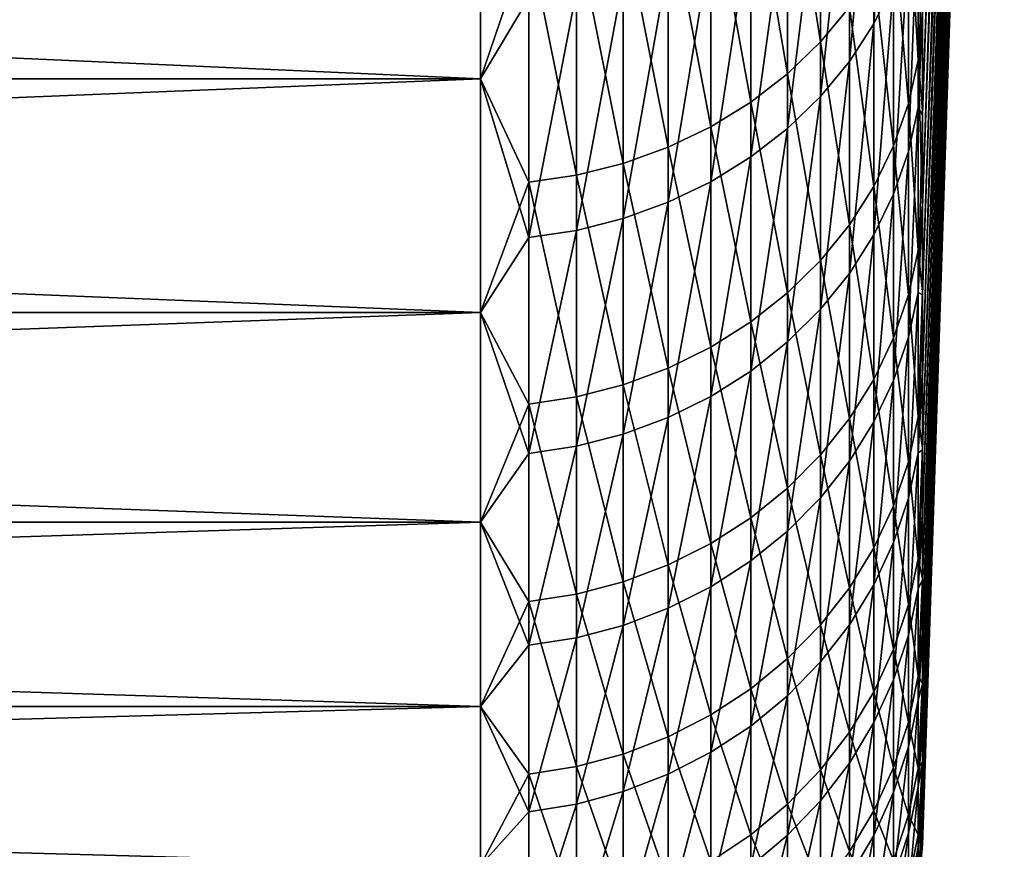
# Model space of a CAD drawing. Header units: metres. Extents: x -2 to 85, y -75 to 96.
# Tile 318 of 444: x 82.69 to 84.91, y 5.45 to 7.33. Entities that reach past the tile are written whole.
import ezdxf

# ---------------------------------------------------------------- set-up
doc = ezdxf.new("R2010")
doc.units = ezdxf.units.M
doc.layers.add('solid_20204500', color=7, linetype='CONTINUOUS')

msp = doc.modelspace()

# ---------------------------------------------------------------- linework, layer by layer
at = {"layer": 'solid_20204500'}
for points in [[(84.726563, 7.122916, -8.490528), (84.911491, 12.454745, -6.670994), (84.911491, 12.136817, -5.875078)], [(84.726563, 7.122916, -8.490528), (84.726563, 7.34845, -9.025255), (84.911491, 12.454745, -6.670994)], [(84.911491, 12.454745, 6.670994), (84.726563, 7.113545, 8.467452), (84.726563, 6.903035, 7.928416)], [(84.911491, 12.136817, 5.875078), (84.911491, 12.454745, 6.670994), (84.726563, 6.903035, 7.928416)], [(84.911491, 12.454745, 6.670994), (84.726563, 7.337826, 9.000905), (84.726563, 7.113545, 8.467452)], [(84.726563, 6.713515, -7.404544), (84.911491, 12.136817, -5.875078), (84.911491, 11.85961, -5.06408)], [(84.726563, 6.911223, -7.950172), (84.726563, 7.122916, -8.490528), (84.911491, 12.136817, -5.875078)], [(84.726563, 6.713515, -7.404544), (84.726563, 6.911223, -7.950172), (84.911491, 12.136817, -5.875078)], [(84.911491, 12.136817, 5.875078), (84.726563, 6.706433, 7.384154), (84.726563, 6.52387, 6.835023)], [(84.911491, 11.85961, 5.06408), (84.911491, 12.136817, 5.875078), (84.726563, 6.52387, 6.835023)], [(84.911491, 12.136817, 5.875078), (84.726563, 6.903035, 7.928416), (84.726563, 6.706433, 7.384154)], [(84.726563, 6.360562, -6.298925), (84.911491, 11.85961, -5.06408), (84.911491, 11.623835, -4.240083)], [(84.726563, 6.529921, -6.854007), (84.726563, 6.713515, -7.404544), (84.911491, 11.85961, -5.06408)], [(84.726563, 6.360562, -6.298925), (84.726563, 6.529921, -6.854007), (84.911491, 11.85961, -5.06408)], [(84.911491, 11.85961, 5.06408), (84.726563, 6.355464, 6.281386), (84.726563, 6.201329, 5.723608)], [(84.911491, 11.623835, 4.240083), (84.911491, 11.85961, 5.06408), (84.726563, 6.201329, 5.723608)], [(84.911491, 11.85961, 5.06408), (84.726563, 6.52387, 6.835023), (84.726563, 6.355464, 6.281386)], [(84.726563, 6.064993, -5.176602), (84.911491, 11.623835, -4.240083), (84.911491, 11.430097, -3.405202)], [(84.726563, 6.205552, -5.739666), (84.726563, 6.360562, -6.298925), (84.911491, 11.623835, -4.240083)], [(84.726563, 6.064993, -5.176602), (84.726563, 6.205552, -5.739666), (84.911491, 11.623835, -4.240083)], [(84.911491, 11.623835, 4.240083), (84.726563, 6.061566, 5.162056), (84.726563, 5.936265, 4.597102)], [(84.911491, 11.430097, 3.405202), (84.911491, 11.623835, 4.240083), (84.726563, 5.936265, 4.597102)], [(84.911491, 11.623835, 4.240083), (84.726563, 6.201329, 5.723608), (84.726563, 6.061566, 5.162056)], [(84.726563, 5.827592, -4.040551), (84.911491, 11.430097, -3.405202), (84.911491, 11.278893, -2.561579)], [(84.726563, 5.938979, -4.610105), (84.726563, 6.064993, -5.176602), (84.911491, 11.430097, -3.405202)], [(84.726563, 5.827592, -4.040551), (84.726563, 5.938979, -4.610105), (84.911491, 11.430097, -3.405202)], [(84.911491, 11.430097, 3.405202), (84.726563, 5.825511, 4.029116), (84.726563, 5.729376, 3.458474)], [(84.911491, 11.278893, 2.561579), (84.911491, 11.430097, 3.405202), (84.726563, 5.729376, 3.458474)], [(84.911491, 11.430097, 3.405202), (84.726563, 5.936265, 4.597102), (84.726563, 5.825511, 4.029116)], [(84.726563, 5.648988, -2.893786), (84.911491, 11.278893, -2.561579), (84.911491, 11.170612, -1.711381)], [(84.726563, 5.730907, -3.468318), (84.726563, 5.827592, -4.040551), (84.911491, 11.278893, -2.561579)], [(84.726563, 5.648988, -2.893786), (84.726563, 5.730907, -3.468318), (84.911491, 11.278893, -2.561579)], [(84.911491, 11.278893, 2.561579), (84.726563, 5.647923, 2.885552), (84.726563, 5.581207, 2.310728)], [(84.911491, 11.170612, 1.711381), (84.911491, 11.278893, 2.561579), (84.726563, 5.581207, 2.310728)], [(84.911491, 11.278893, 2.561579), (84.726563, 5.729376, 3.458474), (84.726563, 5.647923, 2.885552)], [(84.726563, 5.529655, -1.739347), (84.911491, 11.170612, -1.711381), (84.911491, 11.105533, -0.85679)], [(84.726563, 5.581889, -2.317335), (84.726563, 5.648988, -2.893786), (84.911491, 11.170612, -1.711381)], [(84.726563, 5.529655, -1.739347), (84.726563, 5.581889, -2.317335), (84.911491, 11.170612, -1.711381)], [(84.911491, 11.170612, 1.711381), (84.726563, 5.529271, 1.73438), (84.726563, 5.492149, 1.156889)], [(84.911491, 11.105533, 0.85679), (84.911491, 11.170612, 1.711381), (84.726563, 5.492149, 1.156889)], [(84.911491, 11.170612, 1.711381), (84.726563, 5.581207, 2.310728), (84.726563, 5.529271, 1.73438)], [(84.911491, 11.105533, 0.85679), (84.726563, 5.462438), (84.911491, 11.083821)], [(84.911491, 11.105533, 0.85679), (84.726563, 5.469867, 0.578635), (84.726563, 5.462438)], [(84.726563, 5.469909, -0.580295), (84.911491, 11.105533, -0.85679), (84.911491, 11.083821)], [(84.726563, 5.49232, -1.160206), (84.726563, 5.529655, -1.739347), (84.911491, 11.105533, -0.85679)], [(84.726563, 5.469909, -0.580295), (84.726563, 5.49232, -1.160206), (84.911491, 11.105533, -0.85679)], [(84.911491, 11.105533, 0.85679), (84.726563, 5.492149, 1.156889), (84.726563, 5.469867, 0.578635)], [(84.726563, 5.469909, -0.580295), (84.911491, 11.083821), (84.726563, 5.462438)], [(84.661385, 7.937566, 10.951709), (84.616722, 7.849744, 10.999649), (84.616722, 7.319457, 9.966958)], [(84.661385, 7.40959, 9.923518), (84.661385, 7.937566, 10.951709), (84.616722, 7.319457, 9.966958)], [(84.616722, 7.849744, 10.999649), (84.561386, 7.766738, 11.044961), (84.561386, 7.234267, 10.008015)], [(84.616722, 7.319457, 9.966958), (84.616722, 7.849744, 10.999649), (84.561386, 7.234267, 10.008015)], [(84.496025, 7.82532, -11.332284), (84.496025, 7.278249, -10.297933), (84.421448, 7.755337, -11.371593)], [(84.561386, 7.357006, -10.258793), (84.496025, 7.278249, -10.297933), (84.496025, 7.82532, -11.332284)], [(83.727272, 7.195065, -10.927244), (70.650002, 7.195065, -10.927244), (70.650002, 7.778058, -11.971761)], [(83.727272, 7.778058, -11.971761), (83.727272, 7.195065, -10.927244), (70.650002, 7.778058, -11.971761)], [(83.727272, 7.778058, 11.971761), (70.650002, 7.778058, 11.971761), (70.650002, 7.195065, 10.927244)], [(83.727272, 7.195065, 10.927244), (83.727272, 7.778058, 11.971761), (70.650002, 7.195065, 10.927244)], [(83.836571, 7.378415, 11.256939), (83.727272, 7.778058, 11.971761), (83.727272, 7.195065, 10.927244)], [(83.836571, 7.51627, -11.505879), (83.727272, 7.195065, -10.927244), (83.727272, 7.778058, -11.971761)], [(84.421448, 7.755337, -11.371593), (84.421448, 7.206368, -10.333654), (84.338524, 7.692889, -11.406672)], [(84.496025, 7.278249, -10.297933), (84.421448, 7.206368, -10.333654), (84.421448, 7.755337, -11.371593)], [(84.561386, 7.766738, 11.044961), (84.496025, 7.689545, 11.087099), (84.496025, 7.155042, 10.046197)], [(84.561386, 7.234267, 10.008015), (84.561386, 7.766738, 11.044961), (84.496025, 7.155042, 10.046197)], [(84.716667, 7.720886, -10.077958), (84.716667, 7.237357, -9.039931), (84.694832, 7.624732, -10.125744)], [(84.716667, 7.720886, -10.077958), (84.726563, 7.34845, -9.025255), (84.716667, 7.237357, -9.039931)], [(84.338524, 7.692889, -11.406672), (84.338524, 7.142227, -10.36553), (84.248268, 7.638725, -11.437096)], [(84.421448, 7.206368, -10.333654), (84.338524, 7.142227, -10.36553), (84.338524, 7.692889, -11.406672)], [(84.496025, 7.689545, 11.087099), (84.421448, 7.619091, 11.125559), (84.421448, 7.082734, 10.081046)], [(84.496025, 7.155042, 10.046197), (84.496025, 7.689545, 11.087099), (84.421448, 7.082734, 10.081046)], [(84.248268, 7.638725, -11.437096), (84.248268, 7.086594, -10.393178), (84.151756, 7.593495, -11.462502)], [(84.338524, 7.142227, -10.36553), (84.248268, 7.086594, -10.393178), (84.248268, 7.638725, -11.437096)], [(84.421448, 7.619091, 11.125559), (84.338524, 7.556222, 11.159878), (84.338524, 7.01821, 10.112143)], [(84.421448, 7.082734, 10.081046), (84.421448, 7.619091, 11.125559), (84.338524, 7.01821, 10.112143)], [(84.694832, 7.624732, -10.125744), (84.694832, 7.13891, -9.082794), (84.661385, 7.531293, -10.172179)], [(84.716667, 7.237357, -9.039931), (84.694832, 7.13891, -9.082794), (84.694832, 7.624732, -10.125744)], [(84.151756, 7.593495, -11.462502), (84.151756, 7.040138, -10.416265), (84.050148, 7.557743, -11.482584)], [(84.248268, 7.086594, -10.393178), (84.151756, 7.040138, -10.416265), (84.151756, 7.593495, -11.462502)], [(84.716667, 7.600311, 9.8316), (84.694832, 7.503584, 9.878218), (84.694832, 7.03043, 8.829461)], [(84.716667, 7.129389, 8.787793), (84.716667, 7.600311, 9.8316), (84.694832, 7.03043, 8.829461)], [(84.716667, 7.129389, 8.787793), (84.726563, 7.575729, 9.528424), (84.716667, 7.600311, 9.8316)], [(84.716667, 7.129389, 8.787793), (84.726563, 7.337826, 9.000905), (84.726563, 7.575729, 9.528424)], [(84.050148, 7.557743, -11.482584), (84.050148, 7.003417, -10.434514), (83.944664, 7.531898, -11.497102)], [(84.151756, 7.040138, -10.416265), (84.050148, 7.003417, -10.434514), (84.050148, 7.557743, -11.482584)], [(84.338524, 7.556222, 11.159878), (84.248268, 7.501693, 11.189644), (84.248268, 6.962247, 10.139114)], [(84.338524, 7.01821, 10.112143), (84.338524, 7.556222, 11.159878), (84.248268, 6.962247, 10.139114)], [(83.944664, 7.531898, -11.497102), (83.944664, 6.976871, -10.447706), (83.836571, 7.51627, -11.505879)], [(84.050148, 7.003417, -10.434514), (83.944664, 6.976871, -10.447706), (83.944664, 7.531898, -11.497102)], [(84.661385, 7.531293, -10.172179), (84.661385, 7.043243, -9.124447), (84.616722, 7.441693, -10.216707)], [(84.694832, 7.13891, -9.082794), (84.661385, 7.043243, -9.124447), (84.661385, 7.531293, -10.172179)], [(83.836571, 7.51627, -11.505879), (83.836571, 6.960819, -10.455684), (83.727272, 7.195065, -10.927244)], [(83.944664, 6.976871, -10.447706), (83.836571, 6.960819, -10.455684), (83.836571, 7.51627, -11.505879)], [(84.248268, 7.501693, 11.189644), (84.151756, 7.45616, 11.214499), (84.151756, 6.915514, 10.161637)], [(84.248268, 6.962247, 10.139114), (84.248268, 7.501693, 11.189644), (84.151756, 6.915514, 10.161637)], [(84.694832, 7.503584, 9.878218), (84.661385, 7.40959, 9.923518), (84.661385, 6.934267, 8.869952)], [(84.694832, 7.03043, 8.829461), (84.694832, 7.503584, 9.878218), (84.661385, 6.934267, 8.869952)], [(84.151756, 7.45616, 11.214499), (84.050148, 7.420167, 11.234147), (84.050148, 6.878575, 10.17944)], [(84.151756, 6.915514, 10.161637), (84.151756, 7.45616, 11.214499), (84.050148, 6.878575, 10.17944)], [(84.616722, 7.441693, -10.216707), (84.616722, 6.951507, -9.164389), (84.561386, 7.357006, -10.258793)], [(84.661385, 7.043243, -9.124447), (84.616722, 6.951507, -9.164389), (84.616722, 7.441693, -10.216707)], [(84.050148, 7.420167, 11.234147), (83.944664, 7.394148, 11.248351), (83.944664, 6.851871, 10.19231)], [(84.050148, 6.878575, 10.17944), (84.050148, 7.420167, 11.234147), (83.944664, 6.851871, 10.19231)], [(83.944664, 7.394148, 11.248351), (83.836571, 7.378415, 11.256939), (83.836571, 6.835724, 10.200092)], [(83.944664, 6.851871, 10.19231), (83.944664, 7.394148, 11.248351), (83.836571, 6.835724, 10.200092)], [(84.661385, 7.40959, 9.923518), (84.616722, 7.319457, 9.966958), (84.616722, 6.842052, 8.908779)], [(84.661385, 6.934267, 8.869952), (84.661385, 7.40959, 9.923518), (84.616722, 6.842052, 8.908779)], [(83.836571, 6.835724, 10.200092), (83.836571, 7.378415, 11.256939), (83.727272, 7.195065, 10.927244)], [(84.561386, 7.357006, -10.258793), (84.561386, 6.8648, -9.20214), (84.496025, 7.278249, -10.297933)], [(84.616722, 6.951507, -9.164389), (84.561386, 6.8648, -9.20214), (84.561386, 7.357006, -10.258793)], [(84.716667, 7.237357, -9.039931), (84.726563, 7.34845, -9.025255), (84.726563, 7.122916, -8.490528)], [(84.716667, 7.129389, 8.787793), (84.726563, 7.113545, 8.467452), (84.726563, 7.337826, 9.000905)], [(84.616722, 7.319457, 9.966958), (84.561386, 7.234267, 10.008015), (84.561386, 6.754895, 8.945477)], [(84.616722, 6.842052, 8.908779), (84.616722, 7.319457, 9.966958), (84.561386, 6.754895, 8.945477)], [(84.496025, 7.278249, -10.297933), (84.496025, 6.784166, -9.237247), (84.421448, 7.206368, -10.333654)], [(84.561386, 6.8648, -9.20214), (84.496025, 6.784166, -9.237247), (84.496025, 7.278249, -10.297933)], [(84.561386, 7.234267, 10.008015), (84.496025, 7.155042, 10.046197), (84.496025, 6.673841, 8.979607)], [(84.561386, 6.754895, 8.945477), (84.561386, 7.234267, 10.008015), (84.496025, 6.673841, 8.979607)], [(84.716667, 7.237357, -9.039931), (84.716667, 6.80692, -7.978788), (84.694832, 7.13891, -9.082794)], [(84.716667, 7.237357, -9.039931), (84.726563, 7.122916, -8.490528), (84.726563, 6.911223, -7.950172)], [(84.716667, 7.237357, -9.039931), (84.726563, 6.911223, -7.950172), (84.716667, 6.80692, -7.978788)], [(83.727272, 6.665978, -9.854416), (70.650002, 6.665978, -9.854416), (70.650002, 7.195065, -10.927244)], [(83.727272, 7.195065, -10.927244), (83.727272, 6.665978, -9.854416), (70.650002, 7.195065, -10.927244)], [(83.727272, 7.195065, 10.927244), (70.650002, 7.195065, 10.927244), (70.650002, 6.665978, 9.854416)], [(83.727272, 6.665978, 9.854416), (83.727272, 7.195065, 10.927244), (70.650002, 6.665978, 9.854416)], [(83.836571, 6.835724, 10.200092), (83.727272, 7.195065, 10.927244), (83.727272, 6.665978, 9.854416)], [(83.836571, 6.960819, -10.455684), (83.727272, 6.665978, -9.854416), (83.727272, 7.195065, -10.927244)], [(84.421448, 7.206368, -10.333654), (84.421448, 6.710571, -9.269291), (84.338524, 7.142227, -10.36553)], [(84.496025, 6.784166, -9.237247), (84.421448, 6.710571, -9.269291), (84.421448, 7.206368, -10.333654)], [(84.496025, 7.155042, 10.046197), (84.421448, 7.082734, 10.081046), (84.421448, 6.599864, 9.010756)], [(84.496025, 6.673841, 8.979607), (84.496025, 7.155042, 10.046197), (84.421448, 6.599864, 9.010756)], [(84.338524, 7.142227, -10.36553), (84.338524, 6.6449, -9.297883), (84.248268, 7.086594, -10.393178)], [(84.421448, 6.710571, -9.269291), (84.338524, 6.6449, -9.297883), (84.338524, 7.142227, -10.36553)], [(84.694832, 7.13891, -9.082794), (84.694832, 6.706432, -8.01662), (84.661385, 7.043243, -9.124447)], [(84.716667, 6.80692, -7.978788), (84.694832, 6.706432, -8.01662), (84.694832, 7.13891, -9.082794)], [(84.716667, 7.129389, 8.787793), (84.694832, 7.03043, 8.829461), (84.694832, 6.610898, 7.758126)], [(84.716667, 6.711836, 7.721515), (84.716667, 7.129389, 8.787793), (84.694832, 6.610898, 7.758126)], [(84.716667, 6.711836, 7.721515), (84.726563, 7.113545, 8.467452), (84.716667, 7.129389, 8.787793)], [(84.716667, 6.711836, 7.721515), (84.726563, 6.903035, 7.928416), (84.726563, 7.113545, 8.467452)], [(84.248268, 7.086594, -10.393178), (84.248268, 6.587941, -9.322683), (84.151756, 7.040138, -10.416265)], [(84.338524, 6.6449, -9.297883), (84.248268, 6.587941, -9.322683), (84.248268, 7.086594, -10.393178)], [(84.421448, 7.082734, 10.081046), (84.338524, 7.01821, 10.112143), (84.338524, 6.533852, 9.03855)], [(84.421448, 6.599864, 9.010756), (84.421448, 7.082734, 10.081046), (84.338524, 6.533852, 9.03855)], [(84.151756, 7.040138, -10.416265), (84.151756, 6.540377, -9.343392), (84.050148, 7.003417, -10.434514)], [(84.248268, 6.587941, -9.322683), (84.151756, 6.540377, -9.343392), (84.151756, 7.040138, -10.416265)], [(84.661385, 7.043243, -9.124447), (84.661385, 6.608782, -8.053383), (84.616722, 6.951507, -9.164389)], [(84.694832, 6.706432, -8.01662), (84.661385, 6.608782, -8.053383), (84.661385, 7.043243, -9.124447)], [(84.338524, 7.01821, 10.112143), (84.248268, 6.962247, 10.139114), (84.248268, 6.476596, 9.062659)], [(84.338524, 6.533852, 9.03855), (84.338524, 7.01821, 10.112143), (84.248268, 6.476596, 9.062659)], [(84.694832, 7.03043, 8.829461), (84.661385, 6.934267, 8.869952), (84.661385, 6.51281, 7.793705)], [(84.694832, 6.610898, 7.758126), (84.694832, 7.03043, 8.829461), (84.661385, 6.51281, 7.793705)], [(84.050148, 7.003417, -10.434514), (84.050148, 6.50278, -9.359761), (83.944664, 6.976871, -10.447706)], [(84.151756, 6.540377, -9.343392), (84.050148, 6.50278, -9.359761), (84.050148, 7.003417, -10.434514)], [(83.944664, 6.976871, -10.447706), (83.944664, 6.475601, -9.371595), (83.836571, 6.960819, -10.455684)], [(84.050148, 6.50278, -9.359761), (83.944664, 6.475601, -9.371595), (83.944664, 6.976871, -10.447706)], [(83.836571, 6.960819, -10.455684), (83.836571, 6.459167, -9.378751), (83.727272, 6.665978, -9.854416)], [(83.944664, 6.475601, -9.371595), (83.836571, 6.459167, -9.378751), (83.836571, 6.960819, -10.455684)], [(84.248268, 6.962247, 10.139114), (84.151756, 6.915514, 10.161637), (84.151756, 6.428785, 9.08279)], [(84.248268, 6.476596, 9.062659), (84.248268, 6.962247, 10.139114), (84.151756, 6.428785, 9.08279)], [(84.616722, 6.951507, -9.164389), (84.616722, 6.515143, -8.088636), (84.561386, 6.8648, -9.20214)], [(84.661385, 6.608782, -8.053383), (84.616722, 6.515143, -8.088636), (84.616722, 6.951507, -9.164389)], [(84.661385, 6.934267, 8.869952), (84.616722, 6.842052, 8.908779), (84.616722, 6.418751, 7.827821)], [(84.661385, 6.51281, 7.793705), (84.661385, 6.934267, 8.869952), (84.616722, 6.418751, 7.827821)], [(84.151756, 6.915514, 10.161637), (84.050148, 6.878575, 10.17944), (84.050148, 6.390993, 9.098703)], [(84.151756, 6.428785, 9.08279), (84.151756, 6.915514, 10.161637), (84.050148, 6.390993, 9.098703)], [(84.716667, 6.80692, -7.978788), (84.726563, 6.911223, -7.950172), (84.726563, 6.713515, -7.404544)], [(84.716667, 6.711836, 7.721515), (84.726563, 6.706433, 7.384154), (84.726563, 6.903035, 7.928416)], [(84.050148, 6.878575, 10.17944), (83.944664, 6.851871, 10.19231), (83.944664, 6.363672, 9.110207)], [(84.050148, 6.390993, 9.098703), (84.050148, 6.878575, 10.17944), (83.944664, 6.363672, 9.110207)], [(84.561386, 6.8648, -9.20214), (84.561386, 6.42664, -8.121956), (84.496025, 6.784166, -9.237247)], [(84.616722, 6.515143, -8.088636), (84.561386, 6.42664, -8.121956), (84.561386, 6.8648, -9.20214)], [(83.836571, 6.347152, 9.117163), (83.836571, 6.835724, 10.200092), (83.727272, 6.665978, 9.854416)], [(83.944664, 6.851871, 10.19231), (83.836571, 6.835724, 10.200092), (83.836571, 6.347152, 9.117163)], [(83.944664, 6.363672, 9.110207), (83.944664, 6.851871, 10.19231), (83.836571, 6.347152, 9.117163)], [(84.616722, 6.842052, 8.908779), (84.561386, 6.754895, 8.945477), (84.561386, 6.32985, 7.860066)], [(84.616722, 6.418751, 7.827821), (84.616722, 6.842052, 8.908779), (84.561386, 6.32985, 7.860066)], [(84.716667, 6.80692, -7.978788), (84.716667, 6.430676, -6.897242), (84.694832, 6.706432, -8.01662)], [(84.716667, 6.80692, -7.978788), (84.726563, 6.713515, -7.404544), (84.716667, 6.430676, -6.897242)], [(84.496025, 6.784166, -9.237247), (84.496025, 6.344334, -8.152943), (84.421448, 6.710571, -9.269291)], [(84.561386, 6.42664, -8.121956), (84.496025, 6.344334, -8.152943), (84.496025, 6.784166, -9.237247)], [(84.561386, 6.754895, 8.945477), (84.496025, 6.673841, 8.979607), (84.496025, 6.247175, 7.890054)], [(84.561386, 6.32985, 7.860066), (84.561386, 6.754895, 8.945477), (84.496025, 6.247175, 7.890054)], [(84.421448, 6.710571, -9.269291), (84.421448, 6.269213, -8.181224), (84.338524, 6.6449, -9.297883)], [(84.496025, 6.344334, -8.152943), (84.421448, 6.269213, -8.181224), (84.421448, 6.710571, -9.269291)], [(84.694832, 6.706432, -8.01662), (84.694832, 6.328404, -6.929946), (84.661385, 6.608782, -8.053383)], [(84.716667, 6.711836, 7.721515), (84.694832, 6.610898, 7.758126), (84.694832, 6.246058, 6.666954)], [(84.716667, 6.34872, 6.635491), (84.716667, 6.711836, 7.721515), (84.694832, 6.246058, 6.666954)], [(84.716667, 6.430676, -6.897242), (84.694832, 6.328404, -6.929946), (84.694832, 6.706432, -8.01662)], [(84.716667, 6.430676, -6.897242), (84.726563, 6.713515, -7.404544), (84.726563, 6.529921, -6.854007)], [(84.716667, 6.34872, 6.635491), (84.726563, 6.706433, 7.384154), (84.716667, 6.711836, 7.721515)], [(84.716667, 6.34872, 6.635491), (84.726563, 6.52387, 6.835023), (84.726563, 6.706433, 7.384154)], [(83.727272, 6.192169, -8.756054), (70.650002, 6.192169, -8.756054), (70.650002, 6.665978, -9.854416)], [(83.727272, 6.665978, -9.854416), (83.727272, 6.192169, -8.756054), (70.650002, 6.665978, -9.854416)], [(83.727272, 6.665978, 9.854416), (70.650002, 6.665978, 9.854416), (70.650002, 6.192169, 8.756054)], [(83.727272, 6.192169, 8.756054), (83.727272, 6.665978, 9.854416), (70.650002, 6.192169, 8.756054)], [(83.836571, 6.347152, 9.117163), (83.727272, 6.665978, 9.854416), (83.727272, 6.192169, 8.756054)], [(83.836571, 6.459167, -9.378751), (83.727272, 6.192169, -8.756054), (83.727272, 6.665978, -9.854416)], [(84.496025, 6.673841, 8.979607), (84.421448, 6.599864, 9.010756), (84.421448, 6.171717, 7.917423)], [(84.496025, 6.247175, 7.890054), (84.496025, 6.673841, 8.979607), (84.421448, 6.171717, 7.917423)], [(84.338524, 6.6449, -9.297883), (84.338524, 6.202181, -8.206461), (84.248268, 6.587941, -9.322683)], [(84.421448, 6.269213, -8.181224), (84.338524, 6.202181, -8.206461), (84.338524, 6.6449, -9.297883)], [(84.694832, 6.610898, 7.758126), (84.661385, 6.51281, 7.793705), (84.661385, 6.146298, 6.697527)], [(84.694832, 6.246058, 6.666954), (84.694832, 6.610898, 7.758126), (84.661385, 6.146298, 6.697527)], [(84.421448, 6.599864, 9.010756), (84.338524, 6.533852, 9.03855), (84.338524, 6.104384, 7.941846)], [(84.421448, 6.171717, 7.917423), (84.421448, 6.599864, 9.010756), (84.338524, 6.104384, 7.941846)], [(84.661385, 6.608782, -8.053383), (84.661385, 6.229021, -6.961726), (84.616722, 6.515143, -8.088636)], [(84.694832, 6.328404, -6.929946), (84.661385, 6.229021, -6.961726), (84.661385, 6.608782, -8.053383)], [(84.248268, 6.587941, -9.322683), (84.248268, 6.144041, -8.22835), (84.151756, 6.540377, -9.343392)], [(84.338524, 6.202181, -8.206461), (84.248268, 6.144041, -8.22835), (84.248268, 6.587941, -9.322683)], [(84.151756, 6.540377, -9.343392), (84.151756, 6.095491, -8.246628), (84.050148, 6.50278, -9.359761)], [(84.248268, 6.144041, -8.22835), (84.151756, 6.095491, -8.246628), (84.151756, 6.540377, -9.343392)], [(84.338524, 6.533852, 9.03855), (84.248268, 6.476596, 9.062659), (84.248268, 6.045983, 7.963029)], [(84.338524, 6.104384, 7.941846), (84.338524, 6.533852, 9.03855), (84.248268, 6.045983, 7.963029)], [(84.716667, 6.430676, -6.897242), (84.726563, 6.529921, -6.854007), (84.726563, 6.360562, -6.298925)], [(84.716667, 6.34872, 6.635491), (84.726563, 6.355464, 6.281386), (84.726563, 6.52387, 6.835023)], [(84.050148, 6.50278, -9.359761), (84.050148, 6.057114, -8.261075), (83.944664, 6.475601, -9.371595)], [(84.151756, 6.095491, -8.246628), (84.050148, 6.057114, -8.261075), (84.050148, 6.50278, -9.359761)], [(84.616722, 6.515143, -8.088636), (84.616722, 6.133719, -6.9922), (84.561386, 6.42664, -8.121956)], [(84.661385, 6.229021, -6.961726), (84.616722, 6.133719, -6.9922), (84.616722, 6.515143, -8.088636)], [(84.661385, 6.51281, 7.793705), (84.616722, 6.418751, 7.827821), (84.616722, 6.050634, 6.726846)], [(84.661385, 6.146298, 6.697527), (84.661385, 6.51281, 7.793705), (84.616722, 6.050634, 6.726846)], [(83.836571, 6.459167, -9.378751), (83.836571, 6.012597, -8.277836), (83.727272, 6.192169, -8.756054)], [(83.944664, 6.475601, -9.371595), (83.944664, 6.029372, -8.27152), (83.836571, 6.459167, -9.378751)], [(83.944664, 6.029372, -8.27152), (83.836571, 6.012597, -8.277836), (83.836571, 6.459167, -9.378751)], [(84.050148, 6.057114, -8.261075), (83.944664, 6.029372, -8.27152), (83.944664, 6.475601, -9.371595)], [(84.248268, 6.476596, 9.062659), (84.151756, 6.428785, 9.08279), (84.151756, 5.997215, 7.980718)], [(84.248268, 6.045983, 7.963029), (84.248268, 6.476596, 9.062659), (84.151756, 5.997215, 7.980718)], [(84.151756, 6.428785, 9.08279), (84.050148, 6.390993, 9.098703), (84.050148, 5.958667, 7.994699)], [(84.151756, 5.997215, 7.980718), (84.151756, 6.428785, 9.08279), (84.050148, 5.958667, 7.994699)], [(84.561386, 6.42664, -8.121956), (84.561386, 6.043644, -7.021004), (84.496025, 6.344334, -8.152943)], [(84.616722, 6.133719, -6.9922), (84.561386, 6.043644, -7.021004), (84.561386, 6.42664, -8.121956)], [(84.616722, 6.418751, 7.827821), (84.561386, 6.32985, 7.860066), (84.561386, 5.960217, 6.754556)], [(84.616722, 6.050634, 6.726846), (84.616722, 6.418751, 7.827821), (84.561386, 5.960217, 6.754556)], [(84.716667, 6.430676, -6.897242), (84.716667, 6.109587, -5.798059), (84.694832, 6.328404, -6.929946)], [(84.716667, 6.430676, -6.897242), (84.726563, 6.360562, -6.298925), (84.716667, 6.109587, -5.798059)], [(84.050148, 6.390993, 9.098703), (83.944664, 6.363672, 9.110207), (83.944664, 5.9308, 8.004807)], [(84.050148, 5.958667, 7.994699), (84.050148, 6.390993, 9.098703), (83.944664, 5.9308, 8.004807)], [(83.836571, 5.913949, 8.01092), (83.836571, 6.347152, 9.117163), (83.727272, 6.192169, 8.756054)], [(83.944664, 6.363672, 9.110207), (83.836571, 6.347152, 9.117163), (83.836571, 5.913949, 8.01092)], [(83.944664, 5.9308, 8.004807), (83.944664, 6.363672, 9.110207), (83.836571, 5.913949, 8.01092)], [(84.496025, 6.344334, -8.152943), (84.496025, 5.959877, -7.04779), (84.421448, 6.269213, -8.181224)], [(84.561386, 6.043644, -7.021004), (84.496025, 5.959877, -7.04779), (84.496025, 6.344334, -8.152943)], [(84.716667, 6.34872, 6.635491), (84.694832, 6.246058, 6.666954), (84.694832, 5.936847, 5.558733)], [(84.716667, 6.040967, 5.5325), (84.716667, 6.34872, 6.635491), (84.694832, 5.936847, 5.558733)], [(84.716667, 6.109587, -5.798059), (84.726563, 6.360562, -6.298925), (84.726563, 6.205552, -5.739666)], [(84.716667, 6.040967, 5.5325), (84.726563, 6.201329, 5.723608), (84.726563, 6.355464, 6.281386)], [(84.716667, 6.040967, 5.5325), (84.726563, 6.355464, 6.281386), (84.716667, 6.34872, 6.635491)], [(84.561386, 6.32985, 7.860066), (84.496025, 6.247175, 7.890054), (84.496025, 5.876132, 6.780325)], [(84.561386, 5.960217, 6.754556), (84.561386, 6.32985, 7.860066), (84.496025, 5.876132, 6.780325)], [(84.694832, 6.328404, -6.929946), (84.694832, 6.005792, -5.825552), (84.661385, 6.229021, -6.961726)], [(84.716667, 6.109587, -5.798059), (84.694832, 6.005792, -5.825552), (84.694832, 6.328404, -6.929946)], [(84.421448, 6.269213, -8.181224), (84.421448, 5.883423, -7.072238), (84.338524, 6.202181, -8.206461)], [(84.496025, 5.959877, -7.04779), (84.421448, 5.883423, -7.072238), (84.421448, 6.269213, -8.181224)], [(84.496025, 6.247175, 7.890054), (84.421448, 6.171717, 7.917423), (84.421448, 5.799387, 6.803845)], [(84.496025, 5.876132, 6.780325), (84.496025, 6.247175, 7.890054), (84.421448, 5.799387, 6.803845)], [(84.694832, 6.246058, 6.666954), (84.661385, 6.146298, 6.697527), (84.661385, 5.835668, 5.584224)], [(84.694832, 5.936847, 5.558733), (84.694832, 6.246058, 6.666954), (84.661385, 5.835668, 5.584224)], [(84.661385, 6.229021, -6.961726), (84.661385, 5.904929, -5.852267), (84.616722, 6.133719, -6.9922)], [(84.694832, 6.005792, -5.825552), (84.661385, 5.904929, -5.852267), (84.661385, 6.229021, -6.961726)], [(83.727272, 5.774864, -7.635005), (70.650002, 5.774864, -7.635005), (70.650002, 6.192169, -8.756054)], [(83.727272, 6.192169, -8.756054), (83.727272, 5.774864, -7.635005), (70.650002, 6.192169, -8.756054)], [(83.727272, 6.192169, 8.756054), (70.650002, 6.192169, 8.756054), (70.650002, 5.774864, 7.635005)], [(83.727272, 5.774864, 7.635005), (83.727272, 6.192169, 8.756054), (70.650002, 5.774864, 7.635005)], [(83.836571, 5.913949, 8.01092), (83.727272, 6.192169, 8.756054), (83.727272, 5.774864, 7.635005)], [(83.836571, 6.012597, -8.277836), (83.727272, 5.774864, -7.635005), (83.727272, 6.192169, -8.756054)], [(84.338524, 6.202181, -8.206461), (84.338524, 5.8152, -7.094053), (84.248268, 6.144041, -8.22835)], [(84.421448, 5.883423, -7.072238), (84.338524, 5.8152, -7.094053), (84.338524, 6.202181, -8.206461)], [(84.716667, 6.109587, -5.798059), (84.726563, 6.205552, -5.739666), (84.726563, 6.064993, -5.176602)], [(84.716667, 6.040967, 5.5325), (84.726563, 6.061566, 5.162056), (84.726563, 6.201329, 5.723608)], [(84.421448, 6.171717, 7.917423), (84.338524, 6.104384, 7.941846), (84.338524, 5.730906, 6.824833)], [(84.421448, 5.799387, 6.803845), (84.421448, 6.171717, 7.917423), (84.338524, 5.730906, 6.824833)], [(84.248268, 6.144041, -8.22835), (84.248268, 5.756028, -7.112975), (84.151756, 6.095491, -8.246628)], [(84.338524, 5.8152, -7.094053), (84.248268, 5.756028, -7.112975), (84.248268, 6.144041, -8.22835)], [(84.661385, 6.146298, 6.697527), (84.616722, 6.050634, 6.726846), (84.616722, 5.738645, 5.608669)], [(84.661385, 5.835668, 5.584224), (84.661385, 6.146298, 6.697527), (84.616722, 5.738645, 5.608669)], [(84.616722, 6.133719, -6.9922), (84.616722, 5.808209, -5.877885), (84.561386, 6.043644, -7.021004)], [(84.661385, 5.904929, -5.852267), (84.616722, 5.808209, -5.877885), (84.616722, 6.133719, -6.9922)], [(84.338524, 6.104384, 7.941846), (84.248268, 6.045983, 7.963029), (84.248268, 5.671508, 6.843037)], [(84.338524, 5.730906, 6.824833), (84.338524, 6.104384, 7.941846), (84.248268, 5.671508, 6.843037)], [(84.716667, 6.109587, -5.798059), (84.716667, 5.844473, -4.684051), (84.694832, 6.005792, -5.825552)], [(84.716667, 6.109587, -5.798059), (84.726563, 6.064993, -5.176602), (84.716667, 5.844473, -4.684051)], [(84.151756, 6.095491, -8.246628), (84.151756, 5.706616, -7.128776), (84.050148, 6.057114, -8.261075)], [(84.248268, 5.756028, -7.112975), (84.151756, 5.706616, -7.128776), (84.151756, 6.095491, -8.246628)], [(84.050148, 6.057114, -8.261075), (84.050148, 5.667559, -7.141265), (83.944664, 6.029372, -8.27152)], [(84.151756, 5.706616, -7.128776), (84.050148, 5.667559, -7.141265), (84.050148, 6.057114, -8.261075)], [(84.716667, 5.844473, -4.684051), (84.726563, 6.064993, -5.176602), (84.726563, 5.938979, -4.610105)], [(84.716667, 5.789366, 4.415362), (84.726563, 5.936265, 4.597102), (84.726563, 6.061566, 5.162056)], [(84.716667, 5.789366, 4.415362), (84.726563, 6.061566, 5.162056), (84.716667, 6.040967, 5.5325)], [(84.248268, 6.045983, 7.963029), (84.151756, 5.997215, 7.980718), (84.151756, 5.621909, 6.858238)], [(84.248268, 5.671508, 6.843037), (84.248268, 6.045983, 7.963029), (84.151756, 5.621909, 6.858238)], [(84.561386, 6.043644, -7.021004), (84.561386, 5.716794, -5.902098), (84.496025, 5.959877, -7.04779)], [(84.616722, 6.050634, 6.726846), (84.561386, 5.960217, 6.754556), (84.561386, 5.646943, 5.631773)], [(84.616722, 5.738645, 5.608669), (84.616722, 6.050634, 6.726846), (84.561386, 5.646943, 5.631773)], [(84.616722, 5.808209, -5.877885), (84.561386, 5.716794, -5.902098), (84.561386, 6.043644, -7.021004)], [(84.716667, 6.040967, 5.5325), (84.694832, 5.936847, 5.558733), (84.694832, 5.684053, 4.436297)], [(84.716667, 5.789366, 4.415362), (84.716667, 6.040967, 5.5325), (84.694832, 5.684053, 4.436297)], [(83.836571, 6.012597, -8.277836), (83.836571, 5.622251, -7.155753), (83.727272, 5.774864, -7.635005)], [(83.944664, 6.029372, -8.27152), (83.944664, 5.639324, -7.150294), (83.836571, 6.012597, -8.277836)], [(83.944664, 5.639324, -7.150294), (83.836571, 5.622251, -7.155753), (83.836571, 6.012597, -8.277836)], [(84.050148, 5.667559, -7.141265), (83.944664, 5.639324, -7.150294), (83.944664, 6.029372, -8.27152)], [(84.151756, 5.997215, 7.980718), (84.050148, 5.958667, 7.994699), (84.050148, 5.582703, 6.870253)], [(84.151756, 5.621909, 6.858238), (84.151756, 5.997215, 7.980718), (84.050148, 5.582703, 6.870253)], [(84.694832, 6.005792, -5.825552), (84.694832, 5.739422, -4.70626), (84.661385, 5.904929, -5.852267)], [(84.716667, 5.844473, -4.684051), (84.694832, 5.739422, -4.70626), (84.694832, 6.005792, -5.825552)], [(84.050148, 5.958667, 7.994699), (83.944664, 5.9308, 8.004807), (83.944664, 5.55436, 6.878939)], [(84.050148, 5.582703, 6.870253), (84.050148, 5.958667, 7.994699), (83.944664, 5.55436, 6.878939)], [(84.496025, 5.959877, -7.04779), (84.496025, 5.631779, -5.924615), (84.421448, 5.883423, -7.072238)], [(84.561386, 5.960217, 6.754556), (84.496025, 5.876132, 6.780325), (84.496025, 5.561662, 5.653259)], [(84.561386, 5.646943, 5.631773), (84.561386, 5.960217, 6.754556), (84.496025, 5.561662, 5.653259)], [(84.561386, 5.716794, -5.902098), (84.496025, 5.631779, -5.924615), (84.496025, 5.959877, -7.04779)], [(83.944664, 5.9308, 8.004807), (83.836571, 5.913949, 8.01092), (83.836571, 5.537222, 6.884192)], [(83.944664, 5.55436, 6.878939), (83.944664, 5.9308, 8.004807), (83.836571, 5.537222, 6.884192)], [(84.694832, 5.936847, 5.558733), (84.661385, 5.835668, 5.584224), (84.661385, 5.581715, 4.456642)], [(84.694832, 5.684053, 4.436297), (84.694832, 5.936847, 5.558733), (84.661385, 5.581715, 4.456642)], [(84.716667, 5.844473, -4.684051), (84.726563, 5.938979, -4.610105), (84.726563, 5.827592, -4.040551)], [(84.716667, 5.789366, 4.415362), (84.726563, 5.825511, 4.029116), (84.726563, 5.936265, 4.597102)], [(83.836571, 5.537222, 6.884192), (83.836571, 5.913949, 8.01092), (83.727272, 5.774864, 7.635005)], [(84.661385, 5.904929, -5.852267), (84.661385, 5.637337, -4.727843), (84.616722, 5.808209, -5.877885)], [(84.694832, 5.739422, -4.70626), (84.661385, 5.637337, -4.727843), (84.661385, 5.904929, -5.852267)], [(84.421448, 5.883423, -7.072238), (84.421448, 5.554187, -5.945167), (84.338524, 5.8152, -7.094053)], [(84.496025, 5.631779, -5.924615), (84.421448, 5.554187, -5.945167), (84.421448, 5.883423, -7.072238)], [(84.496025, 5.876132, 6.780325), (84.421448, 5.799387, 6.803845), (84.421448, 5.483827, 5.67287)], [(84.496025, 5.561662, 5.653259), (84.496025, 5.876132, 6.780325), (84.421448, 5.483827, 5.67287)], [(84.661385, 5.835668, 5.584224), (84.616722, 5.738645, 5.608669), (84.616722, 5.48358, 4.476151)], [(84.661385, 5.581715, 4.456642), (84.661385, 5.835668, 5.584224), (84.616722, 5.48358, 4.476151)], [(84.716667, 5.844473, -4.684051), (84.716667, 5.636014, -3.558064), (84.694832, 5.739422, -4.70626)], [(84.716667, 5.844473, -4.684051), (84.726563, 5.827592, -4.040551), (84.716667, 5.636014, -3.558064)], [(84.338524, 5.8152, -7.094053), (84.338524, 5.484949, -5.963506), (84.248268, 5.756028, -7.112975)], [(84.421448, 5.554187, -5.945167), (84.338524, 5.484949, -5.963506), (84.338524, 5.8152, -7.094053)], [(84.716667, 5.636014, -3.558064), (84.726563, 5.827592, -4.040551), (84.726563, 5.730907, -3.468318)], [(84.716667, 5.59456, 3.286933), (84.726563, 5.729376, 3.458474), (84.726563, 5.825511, 4.029116)], [(84.716667, 5.59456, 3.286933), (84.726563, 5.825511, 4.029116), (84.716667, 5.789366, 4.415362)], [(84.421448, 5.799387, 6.803845), (84.338524, 5.730906, 6.824833), (84.338524, 5.414371, 5.690369)], [(84.421448, 5.483827, 5.67287), (84.421448, 5.799387, 6.803845), (84.338524, 5.414371, 5.690369)], [(84.616722, 5.808209, -5.877885), (84.616722, 5.539446, -4.748538), (84.561386, 5.716794, -5.902098)], [(84.661385, 5.637337, -4.727843), (84.616722, 5.539446, -4.748538), (84.616722, 5.808209, -5.877885)], [(84.716667, 5.789366, 4.415362), (84.694832, 5.684053, 4.436297), (84.694832, 5.488323, 3.302518)], [(84.716667, 5.59456, 3.286933), (84.716667, 5.789366, 4.415362), (84.694832, 5.488323, 3.302518)], [(83.727272, 5.415144, -6.494174), (70.650002, 5.415144, -6.494174), (70.650002, 5.774864, -7.635005)], [(83.727272, 5.774864, -7.635005), (83.727272, 5.415144, -6.494174), (70.650002, 5.774864, -7.635005)], [(83.727272, 5.774864, 7.635005), (70.650002, 5.774864, 7.635005), (70.650002, 5.415144, 6.494174)], [(83.727272, 5.415144, 6.494174), (83.727272, 5.774864, 7.635005), (70.650002, 5.415144, 6.494174)], [(83.836571, 5.537222, 6.884192), (83.727272, 5.774864, 7.635005), (83.727272, 5.415144, 6.494174)], [(83.836571, 5.622251, -7.155753), (83.727272, 5.415144, -6.494174), (83.727272, 5.774864, -7.635005)], [(84.248268, 5.756028, -7.112975), (84.248268, 5.424896, -5.979412), (84.151756, 5.706616, -7.128776)], [(84.338524, 5.484949, -5.963506), (84.248268, 5.424896, -5.979412), (84.248268, 5.756028, -7.112975)], [(84.338524, 5.730906, 6.824833), (84.248268, 5.671508, 6.843037), (84.248268, 5.35413, 5.705546)], [(84.338524, 5.414371, 5.690369), (84.338524, 5.730906, 6.824833), (84.248268, 5.35413, 5.705546)], [(84.616722, 5.738645, 5.608669), (84.561386, 5.646943, 5.631773), (84.561386, 5.390827, 4.494589)], [(84.616722, 5.48358, 4.476151), (84.616722, 5.738645, 5.608669), (84.561386, 5.390827, 4.494589)], [(84.694832, 5.739422, -4.70626), (84.694832, 5.529974, -3.574935), (84.661385, 5.637337, -4.727843)], [(84.716667, 5.636014, -3.558064), (84.694832, 5.529974, -3.574935), (84.694832, 5.739422, -4.70626)], [(84.716667, 5.636014, -3.558064), (84.726563, 5.730907, -3.468318), (84.726563, 5.648988, -2.893786)], [(84.716667, 5.59456, 3.286933), (84.726563, 5.647923, 2.885552), (84.726563, 5.729376, 3.458474)], [(84.151756, 5.706616, -7.128776), (84.151756, 5.374749, -5.992694), (84.050148, 5.667559, -7.141265)], [(84.248268, 5.424896, -5.979412), (84.151756, 5.374749, -5.992694), (84.151756, 5.706616, -7.128776)], [(84.561386, 5.716794, -5.902098), (84.561386, 5.446923, -4.768099), (84.496025, 5.631779, -5.924615)], [(84.616722, 5.539446, -4.748538), (84.561386, 5.446923, -4.768099), (84.561386, 5.716794, -5.902098)], [(84.694832, 5.684053, 4.436297), (84.661385, 5.581715, 4.456642), (84.661385, 5.385087, 3.317663)], [(84.694832, 5.488323, 3.302518), (84.694832, 5.684053, 4.436297), (84.661385, 5.385087, 3.317663)], [(84.050148, 5.667559, -7.141265), (84.050148, 5.335109, -6.003193), (83.944664, 5.639324, -7.150294)], [(84.151756, 5.374749, -5.992694), (84.050148, 5.335109, -6.003193), (84.050148, 5.667559, -7.141265)], [(84.248268, 5.671508, 6.843037), (84.151756, 5.621909, 6.858238), (84.151756, 5.303825, 5.71822)], [(84.248268, 5.35413, 5.705546), (84.248268, 5.671508, 6.843037), (84.151756, 5.303825, 5.71822)], [(83.944664, 5.639324, -7.150294), (83.944664, 5.306454, -6.010783), (83.836571, 5.622251, -7.155753)], [(84.050148, 5.335109, -6.003193), (83.944664, 5.306454, -6.010783), (83.944664, 5.639324, -7.150294)], [(84.496025, 5.631779, -5.924615), (84.496025, 5.360879, -4.786291), (84.421448, 5.554187, -5.945167)], [(84.561386, 5.646943, 5.631773), (84.496025, 5.561662, 5.653259), (84.496025, 5.304569, 4.511737)], [(84.561386, 5.390827, 4.494589), (84.561386, 5.646943, 5.631773), (84.496025, 5.304569, 4.511737)], [(84.561386, 5.446923, -4.768099), (84.496025, 5.360879, -4.786291), (84.496025, 5.631779, -5.924615)], [(84.661385, 5.637337, -4.727843), (84.661385, 5.426929, -3.591329), (84.616722, 5.539446, -4.748538)], [(84.694832, 5.529974, -3.574935), (84.661385, 5.426929, -3.591329), (84.661385, 5.637337, -4.727843)], [(84.716667, 5.636014, -3.558064), (84.716667, 5.484742, -2.42298), (84.694832, 5.529974, -3.574935)], [(84.716667, 5.484742, -2.42298), (84.726563, 5.648988, -2.893786), (84.726563, 5.581889, -2.317335)], [(84.716667, 5.636014, -3.558064), (84.726563, 5.648988, -2.893786), (84.716667, 5.484742, -2.42298)], [(84.716667, 5.457046, 2.1501), (84.726563, 5.581207, 2.310728), (84.726563, 5.647923, 2.885552)], [(84.716667, 5.457046, 2.1501), (84.726563, 5.647923, 2.885552), (84.716667, 5.59456, 3.286933)], [(83.836571, 5.622251, -7.155753), (83.836571, 5.289127, -6.015373), (83.727272, 5.415144, -6.494174)], [(83.944664, 5.306454, -6.010783), (83.836571, 5.289127, -6.015373), (83.836571, 5.622251, -7.155753)], [(84.151756, 5.621909, 6.858238), (84.050148, 5.582703, 6.870253), (84.050148, 5.264062, 5.728239)], [(84.151756, 5.303825, 5.71822), (84.151756, 5.621909, 6.858238), (84.050148, 5.264062, 5.728239)], [(84.716667, 5.59456, 3.286933), (84.694832, 5.488323, 3.302518), (84.694832, 5.350158, 2.160294)], [(84.716667, 5.457046, 2.1501), (84.716667, 5.59456, 3.286933), (84.694832, 5.350158, 2.160294)], [(84.050148, 5.582703, 6.870253), (83.944664, 5.55436, 6.878939), (83.944664, 5.235317, 5.735481)], [(84.050148, 5.264062, 5.728239), (84.050148, 5.582703, 6.870253), (83.944664, 5.235317, 5.735481)], [(84.661385, 5.581715, 4.456642), (84.616722, 5.48358, 4.476151), (84.616722, 5.286092, 3.332186)], [(84.661385, 5.385087, 3.317663), (84.661385, 5.581715, 4.456642), (84.616722, 5.286092, 3.332186)], [(84.716667, 5.484742, -2.42298), (84.726563, 5.581889, -2.317335), (84.726563, 5.529655, -1.739347)], [(84.716667, 5.457046, 2.1501), (84.726563, 5.529271, 1.73438), (84.726563, 5.581207, 2.310728)], [(83.944664, 5.55436, 6.878939), (83.836571, 5.537222, 6.884192), (83.836571, 5.217935, 5.73986)], [(83.944664, 5.235317, 5.735481), (83.944664, 5.55436, 6.878939), (83.836571, 5.217935, 5.73986)], [(84.421448, 5.554187, -5.945167), (84.421448, 5.282348, -4.802894), (84.338524, 5.484949, -5.963506)], [(84.496025, 5.561662, 5.653259), (84.421448, 5.483827, 5.67287), (84.421448, 5.225842, 4.527388)], [(84.496025, 5.304569, 4.511737), (84.496025, 5.561662, 5.653259), (84.421448, 5.225842, 4.527388)], [(84.496025, 5.360879, -4.786291), (84.421448, 5.282348, -4.802894), (84.421448, 5.554187, -5.945167)], [(83.836571, 5.217935, 5.73986), (83.836571, 5.537222, 6.884192), (83.727272, 5.415144, 6.494174)], [(84.616722, 5.539446, -4.748538), (84.616722, 5.328117, -3.60705), (84.561386, 5.446923, -4.768099)], [(84.661385, 5.426929, -3.591329), (84.616722, 5.328117, -3.60705), (84.616722, 5.539446, -4.748538)], [(84.694832, 5.529974, -3.574935), (84.694832, 5.377984, -2.434468), (84.661385, 5.426929, -3.591329)], [(84.716667, 5.484742, -2.42298), (84.694832, 5.377984, -2.434468), (84.694832, 5.529974, -3.574935)], [(84.716667, 5.391043, -1.281699), (84.726563, 5.529655, -1.739347), (84.726563, 5.49232, -1.160206)], [(84.716667, 5.484742, -2.42298), (84.726563, 5.529655, -1.739347), (84.716667, 5.391043, -1.281699)], [(84.716667, 5.377178, 1.007768), (84.726563, 5.492149, 1.156889), (84.726563, 5.529271, 1.73438)], [(84.716667, 5.377178, 1.007768), (84.726563, 5.529271, 1.73438), (84.716667, 5.457046, 2.1501)], [(84.338524, 5.484949, -5.963506), (84.338524, 5.212271, -4.817709), (84.248268, 5.424896, -5.979412)], [(84.421448, 5.282348, -4.802894), (84.338524, 5.212271, -4.817709), (84.338524, 5.484949, -5.963506)], [(84.421448, 5.483827, 5.67287), (84.338524, 5.414371, 5.690369), (84.338524, 5.155591, 4.541353)], [(84.421448, 5.225842, 4.527388), (84.421448, 5.483827, 5.67287), (84.338524, 5.155591, 4.541353)], [(84.616722, 5.48358, 4.476151), (84.561386, 5.390827, 4.494589), (84.561386, 5.192525, 3.345913)], [(84.616722, 5.286092, 3.332186), (84.616722, 5.48358, 4.476151), (84.561386, 5.192525, 3.345913)], [(84.694832, 5.488323, 3.302518), (84.661385, 5.385087, 3.317663), (84.661385, 5.246288, 2.170201)], [(84.694832, 5.350158, 2.160294), (84.694832, 5.488323, 3.302518), (84.661385, 5.246288, 2.170201)], [(84.716667, 5.484742, -2.42298), (84.716667, 5.391043, -1.281699), (84.694832, 5.377984, -2.434468)], [(84.716667, 5.391043, -1.281699), (84.726563, 5.49232, -1.160206), (84.726563, 5.469909, -0.580295)], [(84.716667, 5.377178, 1.007768), (84.726563, 5.469867, 0.578635), (84.726563, 5.492149, 1.156889)], [(84.716667, 5.457046, 2.1501), (84.694832, 5.350158, 2.160294), (84.694832, 5.26991, 1.012546)], [(84.716667, 5.377178, 1.007768), (84.716667, 5.457046, 2.1501), (84.694832, 5.26991, 1.012546)], [(84.716667, 5.355158, -0.137141), (84.726563, 5.469909, -0.580295), (84.726563, 5.462438)], [(84.716667, 5.391043, -1.281699), (84.726563, 5.469909, -0.580295), (84.716667, 5.355158, -0.137141)], [(84.716667, 5.355158, -0.137141), (84.726563, 5.462438), (84.726563, 5.469867, 0.578635)], [(84.716667, 5.355158, -0.137141), (84.726563, 5.469867, 0.578635), (84.716667, 5.377178, 1.007768)]]:
    msp.add_3dface(points, dxfattribs=at)

doc.saveas('drawing.dxf')
